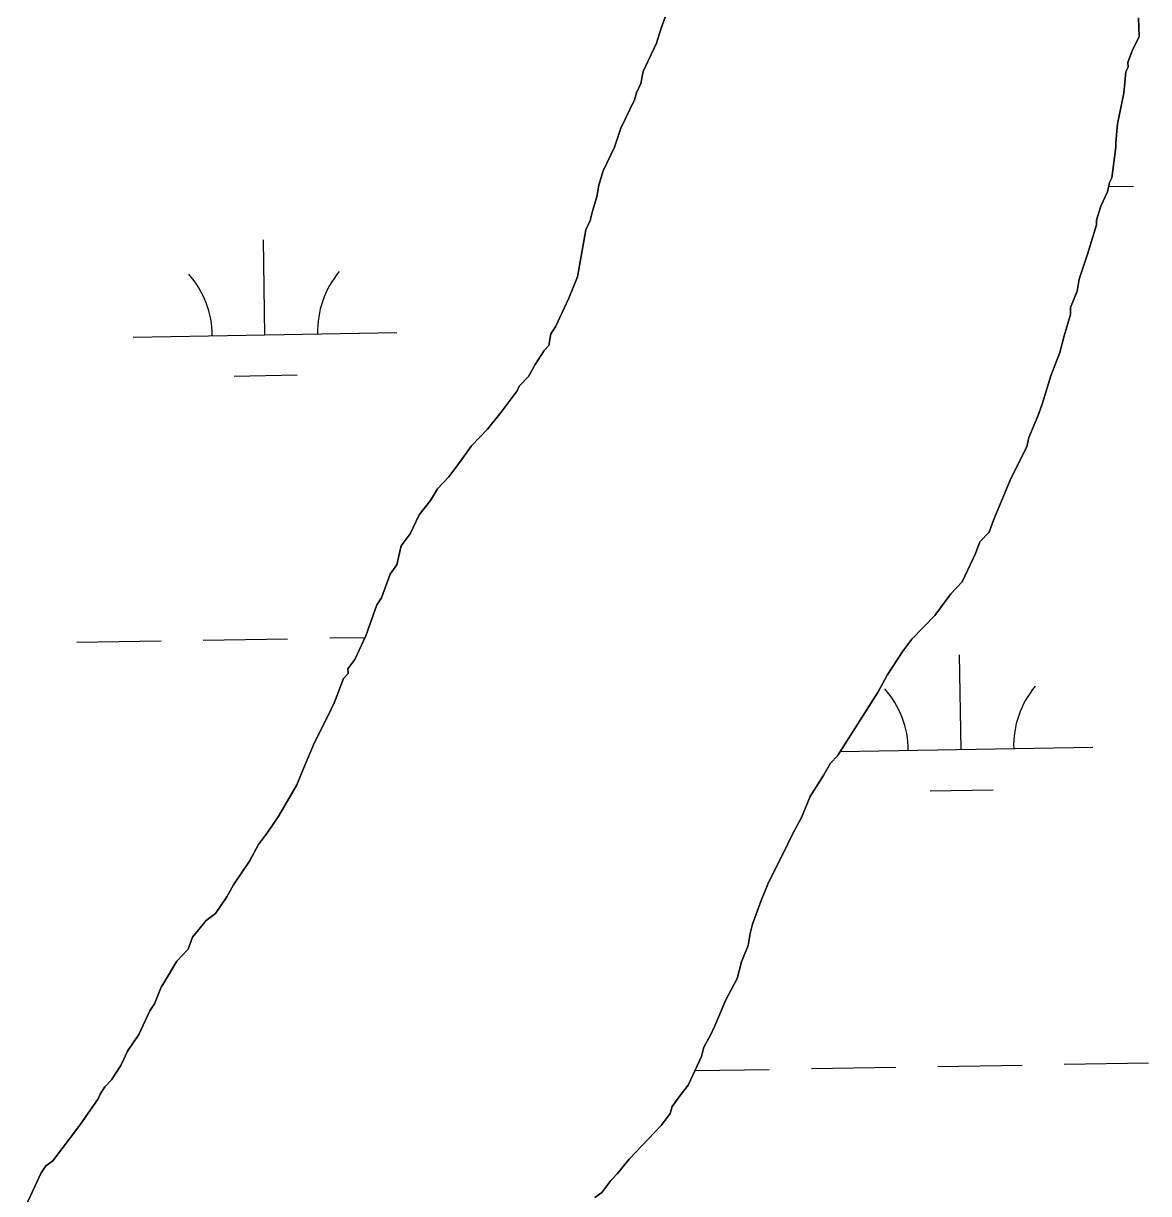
# Model space of a CAD drawing. Extents: x 3887375 to 3925618, y 296674 to 322633.
# Drawn here: x 3913333.2 to 3913760.3, y 306714.4 to 307158.4 of the extents above; entities that cross this region are included whole.
import ezdxf

# ---------------------------------------------------------------- set-up
doc = ezdxf.new("R2010")
doc.units = 0
doc.layers.add('V-TOPO-SHOR', color=7, linetype='Continuous')
doc.layers.add('V-WETL-SWMP', color=7, linetype='Continuous')

msp = doc.modelspace()

# ---------------------------------------------------------------- linework, layer by layer
at = {"layer": 'V-TOPO-SHOR'}
for p, q in [((3913576.77, 307160.73), (3913575.1, 307156.24)), ((3913756.61, 307153.38), (3913756.44, 307160.49)), ((3913575.1, 307156.24), (3913573.45, 307150.87)), ((3913754.07, 307147.99), (3913756.61, 307153.38)), ((3913573.45, 307150.87), (3913568.37, 307140.09)), ((3913752.4, 307143.5), (3913754.07, 307147.99)), ((3913568.37, 307140.09), (3913567.58, 307135.62)), ((3913750.89, 307131.91), (3913751.59, 307139.93)), ((3913751.59, 307139.93), (3913752.44, 307141.73)), ((3913752.44, 307141.73), (3913752.4, 307143.5)), ((3913567.58, 307135.62), (3913565.89, 307132.03)), ((3913565.89, 307132.03), (3913565.07, 307129.34)), ((3913748.5, 307120.3), (3913750.89, 307131.91)), ((3913565.07, 307129.34), (3913559.98, 307118.56)), ((3913559.98, 307118.56), (3913557.49, 307111.39)), ((3913747.78, 307113.17), (3913748.5, 307120.3)), ((3913747.82, 307111.39), (3913747.78, 307113.17)), ((3913557.49, 307111.39), (3913553.25, 307102.4)), ((3913746.31, 307099.8), (3913747.82, 307111.39)), ((3913553.25, 307102.4), (3913551.6, 307097.03)), ((3913745.46, 307098.01), (3913746.31, 307099.8)), ((3913551.6, 307097.03), (3913550.82, 307092.56)), ((3913744.66, 307094.43), (3913745.46, 307098.01)), ((3913550.82, 307092.56), (3913549.17, 307087.19)), ((3913742.12, 307089.04), (3913744.66, 307094.43)), ((3913549.17, 307087.19), (3913548.36, 307083.62)), ((3913740.47, 307083.67), (3913742.12, 307089.04)), ((3913548.36, 307083.62), (3913546.67, 307080.02)), ((3913740.51, 307081.89), (3913740.47, 307083.67)), ((3913546.67, 307080.02), (3913543.53, 307062.17)), ((3913737.21, 307071.15), (3913740.51, 307081.89)), ((3913733.88, 307061.29), (3913737.21, 307071.15)), ((3913543.53, 307062.17), (3913540.17, 307054.09)), ((3913733.1, 307056.83), (3913733.88, 307061.29)), ((3913730.58, 307050.55), (3913733.1, 307056.83)), ((3913540.17, 307054.09), (3913535.08, 307043.31)), ((3913728.16, 307039.82), (3913730.64, 307047.88)), ((3913730.64, 307047.88), (3913730.58, 307050.55)), ((3913535.08, 307043.31), (3913533.37, 307040.6)), ((3913533.37, 307040.6), (3913532.59, 307036.14)), ((3913726.53, 307033.56), (3913728.16, 307039.82)), ((3913530.85, 307034.32), (3913527.42, 307028.91)), ((3913532.59, 307036.14), (3913530.85, 307034.32)), ((3913723.19, 307024.6), (3913726.53, 307033.56)), ((3913527.42, 307028.91), (3913524.86, 307024.4)), ((3913524.86, 307024.4), (3913521.39, 307020.76)), ((3913719.88, 307013.85), (3913723.19, 307024.6)), ((3913521.39, 307020.76), (3913520.54, 307018.97)), ((3913520.54, 307018.97), (3913514.51, 307010.82)), ((3913718.21, 307009.37), (3913719.88, 307013.85)), ((3913514.51, 307010.82), (3913509.33, 307004.48)), ((3913714.85, 307001.29), (3913718.21, 307009.37)), ((3913509.33, 307004.48), (3913503.26, 306998.12)), ((3913503.26, 306998.12), (3913498.09, 306990.88)), ((3913708.09, 306986.02), (3913714.04, 306997.71)), ((3913714.04, 306997.71), (3913714.85, 307001.29)), ((3913498.09, 306990.88), (3913494.64, 306986.36)), ((3913494.64, 306986.36), (3913490.31, 306981.81)), ((3913701.36, 306969.86), (3913708.09, 306986.02)), ((3913490.31, 306981.81), (3913487.75, 306977.31)), ((3913487.75, 306977.31), (3913483.43, 306971.87)), ((3913483.43, 306971.87), (3913480.04, 306964.68)), ((3913699.69, 306965.38), (3913701.36, 306969.86)), ((3913480.04, 306964.68), (3913476.59, 306960.16)), ((3913696.22, 306961.74), (3913699.69, 306965.38)), ((3913476.59, 306960.16), (3913474.98, 306953.01)), ((3913694.55, 306957.26), (3913696.22, 306961.74)), ((3913689.47, 306946.47), (3913694.55, 306957.26)), ((3913472.4, 306949.39), (3913469.06, 306940.42)), ((3913474.98, 306953.01), (3913472.4, 306949.39)), ((3913685.13, 306941.93), (3913689.47, 306946.47)), ((3913469.06, 306940.42), (3913467.34, 306937.72)), ((3913679.1, 306933.78), (3913685.13, 306941.93)), ((3913467.34, 306937.72), (3913463.17, 306926.06)), ((3913670.42, 306924.69), (3913679.1, 306933.78)), ((3913463.17, 306926.06), (3913458.94, 306917.08)), ((3913666.97, 306920.17), (3913670.42, 306924.69)), ((3913660.96, 306911.14), (3913666.97, 306920.17)), ((3913458.94, 306917.08), (3913456.35, 306913.46)), ((3913456.35, 306913.46), (3913456.4, 306911.68)), ((3913454.66, 306909.86), (3913451.32, 306900.9)), ((3913456.4, 306911.68), (3913454.66, 306909.86)), ((3913657.55, 306904.83), (3913660.96, 306911.14)), ((3913642.13, 306880.47), (3913657.55, 306904.83)), ((3913451.32, 306900.9), (3913448.78, 306895.51)), ((3913448.78, 306895.51), (3913443.68, 306885.61)), ((3913443.68, 306885.61), (3913439.46, 306875.73)), ((3913639.52, 306877.74), (3913642.13, 306880.47)), ((3913439.46, 306875.73), (3913436.94, 306869.45)), ((3913636.96, 306873.24), (3913639.52, 306877.74)), ((3913436.94, 306869.45), (3913430.11, 306857.73)), ((3913631.82, 306865.12), (3913636.96, 306873.24)), ((3913628.45, 306857.04), (3913631.82, 306865.12)), ((3913430.11, 306857.73), (3913425.81, 306851.41)), ((3913625.05, 306850.74), (3913628.45, 306857.04)), ((3913425.81, 306851.41), (3913422.36, 306846.89)), ((3913422.36, 306846.89), (3913418.95, 306840.58)), ((3913615.71, 306831.85), (3913623.35, 306847.14)), ((3913623.35, 306847.14), (3913625.05, 306850.74)), ((3913418.95, 306840.58), (3913412.94, 306831.55)), ((3913412.94, 306831.55), (3913410.38, 306827.05)), ((3913613.19, 306825.57), (3913615.71, 306831.85)), ((3913410.38, 306827.05), (3913406.09, 306820.73)), ((3913609.85, 306816.6), (3913613.19, 306825.57)), ((3913406.09, 306820.73), (3913402.6, 306817.98)), ((3913402.6, 306817.98), (3913397.41, 306811.63)), ((3913609.04, 306813.03), (3913609.85, 306816.6)), ((3913397.41, 306811.63), (3913395.74, 306807.15)), ((3913608.26, 306808.57), (3913609.04, 306813.03)), ((3913395.74, 306807.15), (3913391.4, 306802.6)), ((3913605.74, 306802.29), (3913608.26, 306808.57)), ((3913391.4, 306802.6), (3913387.13, 306795.39)), ((3913604.11, 306796.03), (3913605.74, 306802.29)), ((3913387.13, 306795.39), (3913385.41, 306792.68)), ((3913599.85, 306787.92), (3913604.11, 306796.03)), ((3913385.41, 306792.68), (3913382.89, 306786.4)), ((3913382.89, 306786.4), (3913381.18, 306783.7)), ((3913595.64, 306778.05), (3913599.85, 306787.92)), ((3913381.18, 306783.7), (3913376.95, 306774.71)), ((3913593.95, 306774.45), (3913595.64, 306778.05)), ((3913376.95, 306774.71), (3913372.65, 306768.39)), ((3913591.39, 306769.95), (3913593.95, 306774.45)), ((3913372.65, 306768.39), (3913370.11, 306762.99)), ((3913590.58, 306766.37), (3913591.39, 306769.95)), ((3913370.11, 306762.99), (3913366.68, 306757.58)), ((3913585.5, 306755.59), (3913590.58, 306766.37)), ((3913364.08, 306754.85), (3913362.36, 306752.14)), ((3913366.68, 306757.58), (3913364.08, 306754.85)), ((3913582.05, 306751.06), (3913585.5, 306755.59)), ((3913361.52, 306750.35), (3913354.64, 306740.41)), ((3913362.36, 306752.14), (3913361.52, 306750.35)), ((3913579.47, 306747.45), (3913582.05, 306751.06)), ((3913575.2, 306740.24), (3913578.64, 306744.76)), ((3913578.64, 306744.76), (3913579.47, 306747.45)), ((3913354.64, 306740.41), (3913344.29, 306726.83)), ((3913563.05, 306727.51), (3913575.2, 306740.24)), ((3913558.73, 306722.07), (3913563.05, 306727.51)), ((3913341.67, 306724.99), (3913339.95, 306722.29)), ((3913344.29, 306726.83), (3913341.67, 306724.99)), ((3913339.95, 306722.29), (3913333.18, 306707.9)), ((3913552.68, 306714.82), (3913556.13, 306719.34)), ((3913556.13, 306719.34), (3913558.73, 306722.07)), ((3913550.06, 306712.98), (3913552.68, 306714.82))]:
    msp.add_line(p, q, dxfattribs=at)
at = {"layer": 'V-WETL-SWMP'}
for p, q in [((3913745.12, 307096.47), (3913754.54, 307096.63)), ((3913424.87, 307040.23), (3913424.25, 307076.22)), ((3913374.88, 307039.37), (3913474.86, 307041.08)), ((3913413.14, 307024.59), (3913437.13, 307025)), ((3913353.45, 306923.55), (3913385.45, 306924.1)), ((3913401.45, 306924.37), (3913433.44, 306924.92)), ((3913449.44, 306925.2), (3913462.87, 306925.43)), ((3913689.05, 306882.87), (3913688.43, 306918.87)), ((3913643.15, 306882.09), (3913739.04, 306883.73)), ((3913677.31, 306867.24), (3913701.31, 306867.65)), ((3913632.27, 306761.81), (3913664.27, 306762.36)), ((3913680.26, 306762.63), (3913712.26, 306763.18)), ((3913728.26, 306763.46), (3913760.25, 306764.01)), ((3913588.08, 306761.05), (3913616.27, 306761.54))]:
    msp.add_line(p, q, dxfattribs=at)
for points in [[(3913333.18, 306707.9), (3913339.95, 306722.29), (3913341.67, 306724.99), (3913344.29, 306726.83), (3913354.64, 306740.41), (3913361.52, 306750.35), (3913362.36, 306752.14), (3913364.08, 306754.85), (3913366.68, 306757.58), (3913370.11, 306762.99), (3913372.65, 306768.39), (3913376.95, 306774.71), (3913381.18, 306783.7), (3913382.89, 306786.4), (3913385.41, 306792.68), (3913387.13, 306795.39), (3913391.4, 306802.6), (3913395.74, 306807.15), (3913397.41, 306811.63), (3913402.6, 306817.98), (3913406.09, 306820.73), (3913410.38, 306827.05), (3913412.94, 306831.55), (3913418.95, 306840.58), (3913422.36, 306846.89), (3913425.81, 306851.41), (3913430.11, 306857.73), (3913436.94, 306869.45), (3913439.46, 306875.73), (3913443.68, 306885.61), (3913448.78, 306895.51), (3913451.32, 306900.9), (3913454.66, 306909.86), (3913456.4, 306911.68), (3913456.35, 306913.46), (3913458.94, 306917.08), (3913463.17, 306926.06), (3913467.34, 306937.72), (3913469.06, 306940.42), (3913472.4, 306949.39), (3913474.98, 306953.01), (3913476.59, 306960.16), (3913480.04, 306964.68), (3913483.43, 306971.87), (3913487.75, 306977.31), (3913490.31, 306981.81), (3913494.64, 306986.36), (3913498.09, 306990.88), (3913503.26, 306998.12), (3913509.33, 307004.48), (3913514.51, 307010.82), (3913520.54, 307018.97), (3913521.39, 307020.76), (3913524.86, 307024.4), (3913527.42, 307028.91), (3913530.85, 307034.32), (3913532.59, 307036.14), (3913533.37, 307040.6), (3913535.08, 307043.31), (3913540.17, 307054.09), (3913543.53, 307062.17), (3913546.67, 307080.02), (3913548.36, 307083.62), (3913549.17, 307087.19), (3913550.82, 307092.56), (3913551.6, 307097.03), (3913553.25, 307102.4), (3913557.49, 307111.39), (3913559.98, 307118.56), (3913565.07, 307129.34), (3913565.89, 307132.03), (3913567.58, 307135.62), (3913568.37, 307140.09), (3913573.45, 307150.87), (3913575.1, 307156.24), (3913576.77, 307160.73)], [(3913756.44, 307160.49), (3913756.61, 307153.38), (3913754.07, 307147.99), (3913752.4, 307143.5), (3913752.44, 307141.73), (3913751.59, 307139.93), (3913750.89, 307131.91), (3913748.5, 307120.3), (3913747.78, 307113.17), (3913747.82, 307111.39), (3913746.31, 307099.8), (3913745.46, 307098.01), (3913744.66, 307094.43), (3913742.12, 307089.04), (3913740.47, 307083.67), (3913740.51, 307081.89), (3913737.21, 307071.15), (3913733.88, 307061.29), (3913733.1, 307056.83), (3913730.58, 307050.55), (3913730.64, 307047.88), (3913728.16, 307039.82), (3913726.53, 307033.56), (3913723.19, 307024.6), (3913719.88, 307013.85), (3913718.21, 307009.37), (3913714.85, 307001.29), (3913714.04, 306997.71), (3913708.09, 306986.02), (3913701.36, 306969.86), (3913699.69, 306965.38), (3913696.22, 306961.74), (3913694.55, 306957.26), (3913689.47, 306946.47), (3913685.13, 306941.93), (3913679.1, 306933.78), (3913670.42, 306924.69), (3913666.97, 306920.17), (3913660.96, 306911.14), (3913657.55, 306904.83), (3913642.13, 306880.47), (3913639.52, 306877.74), (3913636.96, 306873.24), (3913631.82, 306865.12), (3913628.45, 306857.04), (3913625.05, 306850.74), (3913623.35, 306847.14), (3913615.71, 306831.85), (3913613.19, 306825.57), (3913609.85, 306816.6), (3913609.04, 306813.03), (3913608.26, 306808.57), (3913605.74, 306802.29), (3913604.11, 306796.03), (3913599.85, 306787.92), (3913595.64, 306778.05), (3913593.95, 306774.45), (3913591.39, 306769.95), (3913590.58, 306766.37), (3913585.5, 306755.59), (3913582.05, 306751.06), (3913579.47, 306747.45), (3913578.64, 306744.76), (3913575.2, 306740.24), (3913563.05, 306727.51), (3913558.73, 306722.07), (3913556.13, 306719.34), (3913552.68, 306714.82), (3913550.06, 306712.98)]]:
    msp.add_lwpolyline(points, dxfattribs=at)
for centre, start, end in [((3913369.63, 307039.75), 0.2115, 41.7552), ((3913480.1, 307041.65), 140.2115, 181.7552), ((3913633.8, 306882.4), 0.2115, 41.7552), ((3913744.27, 306884.3), 140.2115, 181.7552)]:
    msp.add_arc(centre, 35.25, start, end, dxfattribs=at)

doc.saveas('drawing.dxf')
